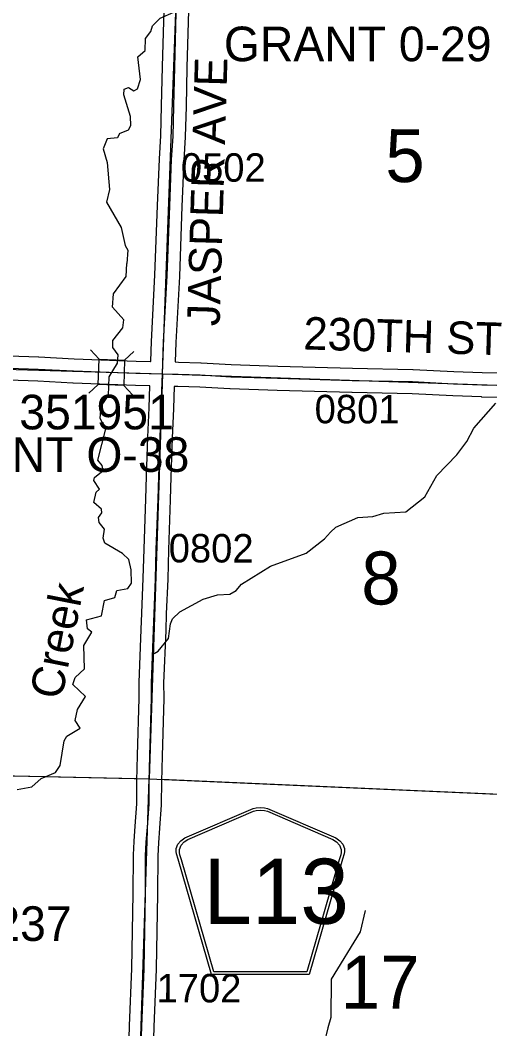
# Model space of a CAD drawing. Extents: x -157.2 to -99.3, y 12.2 to 46.2.
# Drawn here: x -128.248 to -127.096, y 25.853 to 28.332 of the extents above; entities that cross this region are included whole.
import ezdxf

# ---------------------------------------------------------------- set-up
doc = ezdxf.new("R2010")
doc.units = 0
for name, color, linetype in [('tdCoHydroRiver', 7, 'Continuous'), ('tdCoHydroTxtLg', 7, 'Continuous'), ('tdCoSecRdNmbr', 7, 'Continuous'), ('tdCoSecRdTxt', 7, 'Continuous'), ('tdCoSecRteBand', 7, 'Continuous'), ('tdCoSecRteCL', 7, 'Continuous'), ('tdCoSectLine', 7, 'Continuous'), ('tdCoSectLinePart', 7, 'Continuous'), ('tdCoSectNmbr', 7, 'Continuous'), ('tdCoShieldCoRte', 7, 'Continuous'), ('tdCoStrucSec', 7, 'Continuous'), ('tdCoStrucSecCoName', 7, 'Continuous'), ('tdCoStrucSecFHWANum', 7, 'Continuous'), ('tdCoSurfGravel', 7, 'Continuous')]:
    doc.layers.add(name, color=color, linetype=linetype)

msp = doc.modelspace()

# ---------------------------------------------------------------- linework, layer by layer
at = {"layer": 'tdCoHydroRiver'}
for points in [[(-128.0045, 28.0537), (-127.9822, 28.0625), (-127.9771, 28.0734), (-127.978, 28.0956), (-127.9938, 28.1482), (-127.9934, 28.1624), (-127.9822, 28.1668), (-127.9698, 28.1585), (-127.9602, 28.163), (-127.9532, 28.1864), (-127.9595, 28.2419), (-127.9416, 28.2572), (-127.9407, 28.2871), (-127.9276, 28.3041), (-127.924, 28.3182), (-127.9045, 28.3366), (-127.8717, 28.3514)], [(-128.0045, 28.0537), (-128.0096, 28.0428), (-128.0349, 28.0404), (-128.0451, 28.0156), (-128.035, 27.9822), (-128.0291, 27.916), (-128.0363, 27.8847), (-128.0002, 27.8223), (-127.9905, 27.778), (-127.9845, 27.7668), (-127.987, 27.7338)], [(-128.1135, 26.717), (-128.0908, 26.7384), (-128.0922, 26.7953), (-128.0723, 26.8279), (-128.0831, 26.8361), (-128.0856, 26.8583), (-128.049, 26.8683), (-128.0416, 26.906), (-128.0161, 26.9131), (-128.0109, 26.9303), (-127.9839, 26.9358), (-127.9756, 26.9482), (-127.9762, 26.9814), (-127.9817, 27.0068), (-127.9971, 27.0215), (-128.0405, 27.0465), (-128.0449, 27.0593), (-128.0411, 27.0813), (-128.0548, 27.0975), (-128.056, 27.1101), (-128.0478, 27.121), (-128.0491, 27.1305), (-128.0675, 27.1468), (-128.062, 27.1719), (-128.0539, 27.1796), (-128.0675, 27.2005), (-128.0657, 27.2084), (-128.0447, 27.2251), (-128.0475, 27.2378), (-128.0581, 27.2508), (-128.0385, 27.3276), (-128.0519, 27.3533), (-128.0494, 27.3832), (-128.0313, 27.4095), (-128.0299, 27.4553), (-128.0099, 27.4894), (-128.0078, 27.5099), (-128.0214, 27.5277), (-128.0209, 27.545), (-127.9964, 27.5756), (-127.9942, 27.596), (-128.0217, 27.6266), (-128.0192, 27.6595), (-127.9879, 27.7025), (-127.987, 27.7338)], [(-127.9198, 26.7758), (-127.9101, 26.7818), (-127.884, 26.8126), (-127.8798, 26.8488), (-127.8747, 26.8613), (-127.8569, 26.8781), (-127.7991, 26.9096), (-127.7641, 26.9196), (-127.7341, 26.9219), (-127.7181, 26.9309), (-127.705, 26.9463), (-127.6343, 26.99), (-127.5466, 27.0222), (-127.5014, 27.0572), (-127.4867, 27.0741), (-127.4737, 27.0864), (-127.4194, 27.1101), (-127.383, 27.1122), (-127.3559, 27.1209), (-127.3022, 27.1241), (-127.2554, 27.1606), (-127.2255, 27.2134), (-127.1767, 27.264), (-127.1521, 27.2965), (-127.1353, 27.3291), (-127.0815, 27.3907)], [(-128.2559, 26.4418), (-128.2194, 26.4485), (-128.1967, 26.4684), (-128.1616, 26.4831), (-128.15, 26.5002), (-128.1403, 26.5615), (-128.1336, 26.5723), (-128.1015, 26.5919), (-128.1135, 26.6112), (-128.108, 26.6379), (-128.0881, 26.6704), (-128.1188, 26.6998), (-128.1135, 26.717)], [(-127.4015, 26.1438), (-127.414, 26.0921), (-127.4852, 25.9758), (-127.4864, 25.8811), (-127.4934, 25.8561), (-127.5024, 25.8185)]]:
    msp.add_lwpolyline(points, dxfattribs=at)
at = {"layer": 'tdCoSecRteBand'}
for points in [[(-127.9281, 27.4935), (-127.9281, 27.4939), (-127.9264, 27.5423), (-127.9264, 27.5425), (-127.9264, 27.5428), (-127.9178, 27.7051), (-127.9114, 27.8765), (-127.9114, 27.8765), (-127.9114, 27.8766), (-127.9067, 27.9905), (-127.9067, 27.9908), (-127.9066, 27.9911), (-127.9032, 28.0476), (-127.9013, 28.1212), (-127.899, 28.2174), (-127.899, 28.2174), (-127.899, 28.2175), (-127.8946, 28.3859)], [(-127.8346, 28.3842), (-127.8391, 28.2159), (-127.8413, 28.1198), (-127.8413, 28.1198), (-127.8413, 28.1197), (-127.8433, 28.0455), (-127.8433, 28.045), (-127.8433, 28.0445), (-127.8467, 27.9878), (-127.8514, 27.8742), (-127.8578, 27.7026), (-127.8578, 27.7024), (-127.8578, 27.7021), (-127.8665, 27.5399), (-127.8681, 27.4921), (-127.8598, 27.4919), (-127.8597, 27.4919), (-127.8596, 27.4919), (-127.8053, 27.4902), (-127.8049, 27.4902), (-127.8045, 27.4902), (-127.7305, 27.4857), (-127.6162, 27.4821), (-127.4327, 27.4766), (-127.2852, 27.4739), (-127.2846, 27.4739), (-127.2841, 27.4739), (-127.184, 27.4685), (-127.1143, 27.466), (-127.0339, 27.4646)], [(-128.2756, 27.5072), (-128.2031, 27.5047), (-128.2028, 27.5047), (-128.2025, 27.5047), (-128.1162, 27.5), (-127.9637, 27.4944), (-127.9284, 27.4936), (-127.9281, 27.4935)], [(-127.9844, 25.7147), (-127.9802, 25.8602), (-127.9802, 25.8604), (-127.9802, 25.8606), (-127.9745, 26.002), (-127.9711, 26.186), (-127.9706, 26.2792), (-127.9706, 26.2799), (-127.9705, 26.2807), (-127.9688, 26.3137), (-127.9688, 26.314), (-127.9688, 26.3143), (-127.9661, 26.3513), (-127.9622, 26.4065), (-127.9617, 26.4621), (-127.9617, 26.4623), (-127.9617, 26.4625), (-127.9602, 26.5249), (-127.9602, 26.525), (-127.9602, 26.5251), (-127.956, 26.6663), (-127.9565, 26.7026), (-127.9565, 26.7034), (-127.9565, 26.7043), (-127.9511, 26.8343), (-127.9498, 26.8748), (-127.9498, 26.875), (-127.9498, 26.8751), (-127.9464, 26.9605), (-127.9444, 27.0321), (-127.9444, 27.0322), (-127.9444, 27.0323), (-127.94, 27.1557), (-127.9385, 27.2108), (-127.9385, 27.211), (-127.9385, 27.2111), (-127.935, 27.3075), (-127.935, 27.3076), (-127.935, 27.3077), (-127.9321, 27.3796), (-127.9302, 27.4336), (-127.9653, 27.4344), (-127.9655, 27.4344), (-127.9657, 27.4344), (-128.1186, 27.4401), (-128.1189, 27.4401), (-128.1191, 27.4401), (-128.2054, 27.4448), (-128.2772, 27.4472)], [(-127.0354, 27.4046), (-127.1156, 27.406), (-127.1159, 27.4061), (-127.1161, 27.4061), (-127.1864, 27.4085), (-127.1867, 27.4085), (-127.187, 27.4086), (-127.2868, 27.4139), (-127.434, 27.4167), (-127.4342, 27.4167), (-127.4343, 27.4167), (-127.618, 27.4221), (-127.6181, 27.4221), (-127.6181, 27.4221), (-127.7328, 27.4258), (-127.7332, 27.4258), (-127.7336, 27.4258), (-127.8077, 27.4302), (-127.8614, 27.4319), (-127.8702, 27.4322), (-127.8721, 27.3774), (-127.8721, 27.3773), (-127.8721, 27.3772), (-127.8751, 27.3053), (-127.8785, 27.2091), (-127.88, 27.154), (-127.88, 27.1538), (-127.88, 27.1537), (-127.8844, 27.0303), (-127.8864, 26.9586), (-127.8864, 26.9585), (-127.8864, 26.9583), (-127.8899, 26.8728), (-127.8911, 26.8323), (-127.8911, 26.8321), (-127.8911, 26.832), (-127.8965, 26.7026), (-127.896, 26.6664), (-127.896, 26.6658), (-127.896, 26.6651), (-127.9002, 26.5234), (-127.9017, 26.4613), (-127.9022, 26.4051), (-127.9022, 26.4042), (-127.9023, 26.4032), (-127.9062, 26.347), (-127.9062, 26.347), (-127.9062, 26.3469), (-127.9089, 26.3103), (-127.9106, 26.2782), (-127.9111, 26.1855), (-127.9111, 26.1853), (-127.9111, 26.1851), (-127.9145, 26.0006), (-127.9145, 26.0003), (-127.9145, 26), (-127.9202, 25.8583), (-127.9244, 25.713)]]:
    msp.add_lwpolyline(points, dxfattribs=at)
at = {"layer": 'tdCoSecRteCL'}
for points in [[(-127.8992, 27.4629), (-127.8964, 27.5412), (-127.8878, 27.7037), (-127.8814, 27.8754), (-127.8767, 27.9893), (-127.8732, 28.0463), (-127.8713, 28.1205), (-127.8691, 28.2167), (-127.8646, 28.3851), (-127.861, 28.4849)], [(-128.8654, 27.4917), (-128.8016, 27.4903), (-128.7247, 27.4896), (-128.6566, 27.4883), (-128.5732, 27.4839), (-128.5123, 27.4817), (-128.4869, 27.4827), (-128.4734, 27.4841), (-128.4625, 27.4864), (-128.4509, 27.4873), (-128.388, 27.4817), (-128.3365, 27.4777), (-128.2766, 27.4772), (-128.2041, 27.4748), (-128.1175, 27.4701), (-127.9646, 27.4644), (-127.8992, 27.4629)], [(-127.9544, 25.7139), (-127.9502, 25.8594), (-127.9445, 26.0012), (-127.9411, 26.1856), (-127.9406, 26.2791), (-127.9388, 26.3121), (-127.9361, 26.3491), (-127.9322, 26.4053), (-127.9317, 26.4618), (-127.9302, 26.5242), (-127.926, 26.666), (-127.9265, 26.703), (-127.9211, 26.8332), (-127.9199, 26.8739), (-127.9164, 26.9595), (-127.9144, 27.0312), (-127.91, 27.1548), (-127.9085, 27.21), (-127.9051, 27.3064), (-127.9021, 27.3785), (-127.8992, 27.4629)], [(-127.8992, 27.4629), (-127.8606, 27.4619), (-127.8063, 27.4602), (-127.7318, 27.4558), (-127.6172, 27.4521), (-127.4334, 27.4466), (-127.2857, 27.4439), (-127.1853, 27.4385), (-127.1151, 27.436), (-127.0344, 27.4346), (-126.9698, 27.4316), (-126.9304, 27.4304), (-126.9087, 27.4292)]]:
    msp.add_lwpolyline(points, dxfattribs=at)
at = {"layer": 'tdCoSectLine'}
for points in [[(-127.8995, 27.4629), (-127.8614, 28.4849)], [(-128.8657, 27.4917), (-127.8995, 27.4629)], [(-127.8995, 27.4629), (-127.9319, 26.4679)], [(-127.8995, 27.4629), (-126.909, 27.4292)], [(-128.8964, 26.4888), (-127.9319, 26.4679)], [(-127.9644, 25.4548), (-127.9319, 26.4679)], [(-127.9319, 26.4679), (-126.9472, 26.4247)]]:
    msp.add_lwpolyline(points, dxfattribs=at)
at = {"layer": 'tdCoSectLinePart'}
for points in [[(-128.866, 26.4882), (-127.9615, 26.4685)], [(-127.9016, 26.4666), (-126.9776, 26.426)]]:
    msp.add_lwpolyline(points, dxfattribs=at)
at = {"layer": 'tdCoShieldCoRte'}
for points in [[(-127.7788, 25.9871), (-127.8607, 26.27), (-127.8646, 26.2832), (-127.8653, 26.2891), (-127.8653, 26.2969), (-127.8611, 26.3072), (-127.8538, 26.3157), (-127.8442, 26.3224), (-127.6769, 26.3947), (-127.6694, 26.3964), (-127.659, 26.3973), (-127.6486, 26.3964), (-127.6411, 26.3947), (-127.4738, 26.3224), (-127.4642, 26.3157), (-127.4569, 26.3072), (-127.4527, 26.2969), (-127.4527, 26.2891), (-127.4534, 26.2832), (-127.4573, 26.27), (-127.5392, 25.9871)], [(-127.7729, 25.9935), (-127.8526, 26.2687), (-127.8564, 26.2814), (-127.8571, 26.287), (-127.8571, 26.2945), (-127.853, 26.3044), (-127.846, 26.3126), (-127.8368, 26.319), (-127.6762, 26.3884), (-127.669, 26.39), (-127.659, 26.3909), (-127.649, 26.39), (-127.6418, 26.3884), (-127.4812, 26.319), (-127.472, 26.3126), (-127.465, 26.3044), (-127.461, 26.2945), (-127.461, 26.287), (-127.4617, 26.2814), (-127.4654, 26.2687), (-127.5451, 25.9935)]]:
    msp.add_lwpolyline(points, close=True, dxfattribs=at)
at = {"layer": 'tdCoStrucSec'}
for p, q in [((-128.0546, 27.499), (-128.0759, 27.522)), ((-127.992, 27.4967), (-127.9691, 27.518)), ((-128.0569, 27.4365), (-128.0798, 27.4152)), ((-127.9943, 27.4342), (-127.9731, 27.4112))]:
    msp.add_line(p, q, dxfattribs=at)
msp.add_lwpolyline([(-128.0546, 27.499), (-127.992, 27.4967), (-127.9943, 27.4342), (-128.0569, 27.4365)], close=True, dxfattribs=at)
at = {"layer": 'tdCoSurfGravel'}
for points in [[(-127.8992, 27.4629), (-127.8964, 27.5412), (-127.8878, 27.7037), (-127.8814, 27.8754), (-127.8767, 27.9893), (-127.8732, 28.0463), (-127.8713, 28.1205), (-127.8691, 28.2167), (-127.8646, 28.3851), (-127.861, 28.4849)], [(-128.8654, 27.4917), (-128.8016, 27.4903), (-128.7247, 27.4896), (-128.6566, 27.4883), (-128.5732, 27.4839), (-128.5123, 27.4817), (-128.4869, 27.4827), (-128.4734, 27.4841), (-128.4625, 27.4864), (-128.4509, 27.4873), (-128.388, 27.4817), (-128.3365, 27.4777), (-128.2766, 27.4772), (-128.2041, 27.4748), (-128.1175, 27.4701), (-127.9646, 27.4644), (-127.8992, 27.4629)], [(-127.9544, 25.7139), (-127.9502, 25.8594), (-127.9445, 26.0012), (-127.9411, 26.1856), (-127.9406, 26.2791), (-127.9388, 26.3121), (-127.9361, 26.3491), (-127.9322, 26.4053), (-127.9317, 26.4618), (-127.9302, 26.5242), (-127.926, 26.666), (-127.9265, 26.703), (-127.9211, 26.8332), (-127.9199, 26.8739), (-127.9164, 26.9595), (-127.9144, 27.0312), (-127.91, 27.1548), (-127.9085, 27.21), (-127.9051, 27.3064), (-127.9021, 27.3785), (-127.8992, 27.4629)], [(-127.8992, 27.4629), (-127.8606, 27.4619), (-127.8063, 27.4602), (-127.7318, 27.4558), (-127.6172, 27.4521), (-127.4334, 27.4466), (-127.2857, 27.4439), (-127.1853, 27.4385), (-127.1151, 27.436), (-127.0344, 27.4346)]]:
    msp.add_lwpolyline(points, dxfattribs=at)

# ---------------------------------------------------------------- texts
at = {"layer": 'tdCoHydroTxtLg'}
msp.add_text('Creek', height=0.08, rotation=78.8299, dxfattribs=at).set_placement((-128.1467, 26.66))
at = {"layer": 'tdCoSecRdNmbr'}
for s, rotation, p in [('0502', 359.9024, (-127.8541, 27.9352)), ('0801', 359.9026, (-127.5259, 27.3414)), ('0802', 359.9024, (-127.8839, 26.9996)), ('1702', 359.9024, (-127.9137, 25.9186))]:
    msp.add_text(s, height=0.07, rotation=rotation, dxfattribs=at).set_placement(p)
at = {"layer": 'tdCoSecRdTxt'}
for s, rotation, p in [('JASPER AVE', 88.3078, (-127.759, 27.5796)), ('230TH ST', 358.3149, (-127.5543, 27.523))]:
    msp.add_text(s, height=0.08, rotation=rotation, dxfattribs=at).set_placement(p)
at = {"layer": 'tdCoSectNmbr'}
for s, p in [('5', (-127.3524, 27.9342)), ('8', (-127.4114, 26.8963)), ('17', (-127.4617, 25.9031))]:
    msp.add_text(s, height=0.13, rotation=359.9027, dxfattribs=at).set_placement(p)
at = {"layer": 'tdCoShieldCoRte'}
msp.add_text('L13', height=0.16, dxfattribs=at).set_placement((-127.7987, 26.1114))
at = {"layer": 'tdCoStrucSecCoName'}
for s, p in [('GRANT 0-29', (-127.7485, 28.2311)), ('GRANT O-38', (-128.5153, 27.2221)), ('GRANT P-237', (-128.8549, 26.0695))]:
    msp.add_text(s, height=0.085, dxfattribs=at).set_placement(p)
at = {"layer": 'tdCoStrucSecFHWANum'}
msp.add_text('351951', height=0.085, dxfattribs=at).set_placement((-128.2505, 27.3265))

doc.saveas('drawing.dxf')
